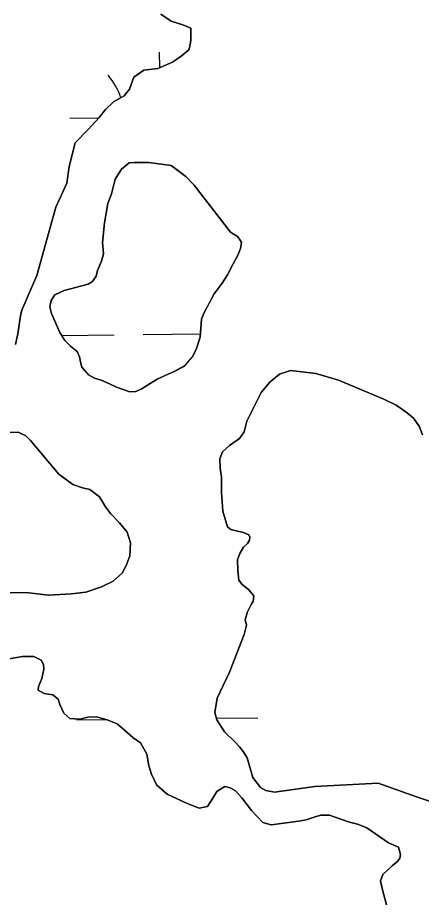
# Model space of a CAD drawing. Extents: x 3694830 to 3732949, y 415201 to 440970.
# Drawn here: x 3703912.5 to 3704135.5, y 433304.8 to 433791.1 of the extents above; entities that cross this region are included whole.
import ezdxf

# ---------------------------------------------------------------- set-up
doc = ezdxf.new("R2010")
doc.units = 0
doc.layers.add('V-TOPO-SHOR', color=7, linetype='Continuous')
doc.layers.add('V-WETL-SWMP', color=7, linetype='Continuous')

msp = doc.modelspace()

# ---------------------------------------------------------------- linework, layer by layer
at = {"layer": 'V-TOPO-SHOR'}
for p, q in [((3703991.72, 433793.03), (3703997.38, 433789.15)), ((3703997.38, 433789.15), (3704003.87, 433787.1)), ((3704003.87, 433787.1), (3704008.12, 433785.25)), ((3704008.12, 433785.25), (3704008.29, 433778.76)), ((3704008.29, 433778.76), (3704007.88, 433776.12)), ((3704007.88, 433776.12), (3704007.05, 433773.29)), ((3704002.78, 433769.86), (3703998.1, 433766.43)), ((3704007.05, 433773.29), (3704002.78, 433769.86)), ((3703998.1, 433766.43), (3703989.97, 433763.02)), ((3703982.26, 433762.03), (3703976.76, 433758.2)), ((3703989.97, 433763.02), (3703982.26, 433762.03)), ((3703976.76, 433758.2), (3703974.3, 433751.52)), ((3703974.3, 433751.52), (3703971.45, 433747.88)), ((3703971.45, 433747.88), (3703965.55, 433744.46)), ((3703961.07, 433740.22), (3703957.6, 433735.97)), ((3703965.55, 433744.46), (3703961.07, 433740.22)), ((3703957.6, 433735.97), (3703951.69, 433729.51)), ((3703951.69, 433729.51), (3703944.36, 433721.83)), ((3703944.36, 433721.83), (3703941.06, 433708.86)), ((3703941.06, 433708.86), (3703939.8, 433699.53)), ((3703939.8, 433699.53), (3703933.66, 433686.38)), ((3703933.66, 433686.38), (3703923.15, 433648.49)), ((3703923.15, 433648.49), (3703914.96, 433629.45)), ((3703914.96, 433629.45), (3703914.13, 433626.21)), ((3703914.13, 433626.21), (3703912.67, 433616.28)), ((3703912.67, 433616.28), (3703911.43, 433610.4)), ((3703897.03, 433561.78), (3703912.85, 433561.92)), ((3703912.85, 433561.92), (3703917.1, 433559.87)), ((3703917.1, 433559.87), (3703919.73, 433557.42)), ((3703919.73, 433557.42), (3703935.27, 433538.7)), ((3703935.27, 433538.7), (3703942.95, 433532.98)), ((3703942.95, 433532.98), (3703948.42, 433531.14)), ((3703948.42, 433531.14), (3703952.47, 433530.31)), ((3703952.47, 433530.31), (3703957.73, 433526.23)), ((3703957.73, 433526.23), (3703961.15, 433520.74)), ((3703961.15, 433520.74), (3703963.78, 433517.07)), ((3703963.78, 433517.07), (3703968.82, 433511.78)), ((3703968.82, 433511.78), (3703973.06, 433506.69)), ((3703973.06, 433506.69), (3703974.86, 433500.8)), ((3703974.86, 433500.8), (3703974.43, 433493.5)), ((3703974.43, 433493.5), (3703972.79, 433489.25)), ((3703972.79, 433489.25), (3703970.53, 433484.19)), ((3703970.53, 433484.19), (3703965.24, 433479.54)), ((3703965.24, 433479.54), (3703958.94, 433476.53)), ((3703918.76, 433473.04), (3703895.43, 433473.35)), ((3703929.51, 433471.78), (3703918.76, 433473.04)), ((3703942.29, 433472.54), (3703929.51, 433471.78)), ((3703950.2, 433473.52), (3703942.29, 433472.54)), ((3703958.94, 433476.53), (3703950.2, 433473.52)), ((3703907.85, 433436.58), (3703915.16, 433437.97)), ((3703915.16, 433437.97), (3703921.45, 433437.94)), ((3703921.45, 433437.94), (3703925.5, 433435.9)), ((3703925.5, 433435.9), (3703926.91, 433433.46)), ((3703926.91, 433433.46), (3703927.1, 433431.02)), ((3703927.1, 433431.02), (3703925.86, 433425.75)), ((3703925.86, 433425.75), (3703924.02, 433421.3)), ((3703924.02, 433421.3), (3703923.81, 433419.27)), ((3703923.81, 433419.27), (3703927.25, 433417.43)), ((3703927.25, 433417.43), (3703931.91, 433416.8)), ((3703931.91, 433416.8), (3703934.94, 433414.35)), ((3703934.94, 433414.35), (3703935.94, 433411.31)), ((3703935.94, 433411.31), (3703938.15, 433406.63)), ((3703938.15, 433406.63), (3703941.39, 433403.58)), ((3703946.86, 433403.35), (3703951.33, 433404.35)), ((3703951.33, 433404.35), (3703956.2, 433404.53)), ((3703956.2, 433404.53), (3703962.07, 433402.88)), ((3703941.39, 433403.58), (3703946.86, 433403.35)), ((3703962.07, 433402.88), (3703967.54, 433400.63)), ((3703967.54, 433400.63), (3703971.58, 433397.16)), ((3703971.58, 433397.16), (3703976.23, 433393.08)), ((3703976.23, 433393.08), (3703980.48, 433390.23)), ((3703980.48, 433390.23), (3703983.9, 433383.92)), ((3703983.9, 433383.92), (3703985.09, 433377.43)), ((3703985.09, 433377.43), (3703986.49, 433372.96)), ((3703986.49, 433372.96), (3703989.31, 433367.06)), ((3703989.31, 433367.06), (3703995.17, 433361.76)), ((3704022.56, 433363.27), (3704027.03, 433366.09)), ((3704027.03, 433366.09), (3704029.87, 433365.27)), ((3704029.87, 433365.27), (3704032.9, 433363.63)), ((3703995.17, 433361.76), (3704005.9, 433356.85)), ((3704020.31, 433359.63), (3704022.56, 433363.27)), ((3704032.9, 433363.63), (3704036.34, 433359.76)), ((3704005.9, 433356.85), (3704012.78, 433354.18)), ((3704017.45, 433354.98), (3704020.31, 433359.63)), ((3704036.34, 433359.76), (3704041.78, 433352.84)), ((3704012.78, 433354.18), (3704017.45, 433354.98)), ((3704041.78, 433352.84), (3704048.04, 433346.12)), ((3704048.04, 433346.12), (3704052.5, 433344.89)), ((3704052.5, 433344.89), (3704067.93, 433346.85)), ((3704067.93, 433346.85), (3704071.99, 433347.65)), ((3704071.99, 433347.65), (3704076.86, 433349.25)), ((3704076.86, 433349.25), (3704079.91, 433350.25)), ((3704079.91, 433350.25), (3704084.78, 433350.23)), ((3704084.78, 433350.23), (3704091.05, 433347.97)), ((3704091.05, 433347.97), (3704095.92, 433346.33)), ((3704095.92, 433346.33), (3704100.17, 433345.3)), ((3704100.17, 433345.3), (3704105.44, 433343.24)), ((3704105.44, 433343.24), (3704117.37, 433334.88)), ((3704117.37, 433334.88), (3704122.84, 433332.62)), ((3704122.84, 433332.62), (3704124.04, 433328.56)), ((3704123.62, 433326.53), (3704122.19, 433324.51)), ((3704124.04, 433328.56), (3704123.62, 433326.53)), ((3704119.55, 433322.49), (3704117.1, 433320.27)), ((3704122.19, 433324.51), (3704119.55, 433322.49)), ((3704114.25, 433317.45), (3704113.02, 433314)), ((3704117.1, 433320.27), (3704114.25, 433317.45)), ((3704113.02, 433314), (3704114.01, 433308.93)), ((3704114.01, 433308.93), (3704116.21, 433300.6))]:
    msp.add_line(p, q, dxfattribs=at)
for points in [[(3704030.19, 433672.58), (3704010.09, 433698.54), (3704005.46, 433703.21), (3703997.41, 433709.31), (3703985.08, 433710.98), (3703977.2, 433711.01), (3703974.17, 433710.82), (3703969.91, 433707.4), (3703966.45, 433701.76), (3703965.01, 433696.1), (3703964.39, 433693.68), (3703962.35, 433688.43), (3703960.48, 433677.73), (3703959.43, 433666.82), (3703960.01, 433660.55), (3703958.78, 433656.52), (3703956.73, 433651.27), (3703955.91, 433648.24), (3703953.88, 433645.22), (3703951.45, 433643.81), (3703938.29, 433640.23), (3703933.03, 433637.83), (3703931, 433634.8), (3703930.38, 433631.17), (3703931.17, 433627.53), (3703935.77, 433617), (3703938.58, 433612.54), (3703941.8, 433609.49), (3703945.43, 433606.45), (3703946.63, 433603.61), (3703947.42, 433599.97), (3703948.02, 433597.95), (3703951.64, 433593.69), (3703955.07, 433591.85), (3703958.7, 433590.62), (3703963.34, 433588.58), (3703967.17, 433586.75), (3703974.44, 433584.29), (3703977.88, 433584.48), (3703980.71, 433585.68), (3703984.36, 433587.89), (3703989.63, 433591.3), (3703992.46, 433592.5), (3703998.95, 433595.51), (3704004.62, 433598.51), (3704008.88, 433603.35), (3704011.12, 433607.58), (3704013.38, 433614.45), (3704014.02, 433624.35), (3704015.66, 433628.18), (3704018.51, 433633.42), (3704021.16, 433638.46), (3704025.43, 433644.31), (3704028.48, 433648.94), (3704031.54, 433654.99), (3704034.18, 433659.83), (3704035.61, 433663.47), (3704036.23, 433666.7), (3704035.03, 433668.72), (3704034.02, 433670.14), (3704030.19, 433672.58)], [(3704136.15, 433560.53), (3704134.35, 433565.2), (3704131.13, 433569.66), (3704126.89, 433573.12), (3704121.64, 433576.79), (3704114.77, 433580.26), (3704089.72, 433590.69), (3704077.18, 433594.39), (3704063.22, 433596.07), (3704057.14, 433594.07), (3704051.85, 433589.64), (3704046.97, 433583.79), (3704039.21, 433568.03), (3704037.57, 433562.16), (3704035.12, 433558.53), (3704029.64, 433554.51), (3704025.78, 433551.08), (3704024.14, 433547.24), (3704024.32, 433541.98), (3704025.11, 433537.11), (3704025.08, 433528.61), (3704025.84, 433518.28), (3704028.44, 433509.57), (3704030.25, 433508.14), (3704033.29, 433507.32), (3704037.33, 433506.49), (3704040.16, 433505.27), (3704040.76, 433503.85), (3704040.55, 433502.23), (3704039.53, 433500.41), (3704037.3, 433498.4), (3704035.26, 433494.96), (3704034.03, 433491.32), (3704034.21, 433485.45), (3704034.79, 433480.19), (3704036.6, 433477.75), (3704040.03, 433474.9), (3704043.05, 433471.45), (3704042.64, 433468.41), (3704041.62, 433467), (3704039.58, 433462.55), (3704038.14, 433458.31), (3704038.94, 433455.27), (3704037.7, 433450.01), (3704029.51, 433429.19), (3704022.77, 433414.85), (3704021.52, 433406.96), (3704022.52, 433402.91), (3704026.74, 433396.21), (3704032.59, 433390.72), (3704035.01, 433388.07), (3704037.02, 433385.43), (3704039.23, 433381.98), (3704042.43, 433371.04), (3704046.66, 433365.55), (3704049.68, 433363.92), (3704054.33, 433362.89), (3704076.62, 433366.03), (3704111.65, 433367.91), (3704132.87, 433360.33), (3704153.29, 433353.56)]]:
    msp.add_lwpolyline(points, dxfattribs=at)
at = {"layer": 'V-WETL-SWMP'}
for p, q in [((3703991, 433763.45), (3703990.9, 433772.09)), ((3703941.33, 433735.49), (3703957.34, 433735.68)), ((3703936.8, 433615.36), (3703965.92, 433615.71)), ((3703981.91, 433615.9), (3704013.49, 433616.27)), ((3703945.3, 433402.84), (3703961.52, 433403.04)), ((3704022.31, 433403.76), (3704045.29, 433404.03))]:
    msp.add_line(p, q, dxfattribs=at)
for points in [[(3703911.43, 433610.4), (3703912.67, 433616.28), (3703914.13, 433626.21), (3703914.96, 433629.45), (3703923.15, 433648.49), (3703933.66, 433686.38), (3703939.8, 433699.53), (3703941.06, 433708.86), (3703944.36, 433721.83), (3703951.69, 433729.51), (3703957.6, 433735.97), (3703961.07, 433740.22), (3703965.55, 433744.46), (3703971.45, 433747.88), (3703974.3, 433751.52), (3703976.76, 433758.2), (3703982.26, 433762.03), (3703989.97, 433763.02), (3703998.1, 433766.43), (3704002.78, 433769.86), (3704007.05, 433773.29), (3704007.88, 433776.12), (3704008.29, 433778.76), (3704008.12, 433785.25), (3704003.87, 433787.1), (3703997.38, 433789.15), (3703991.72, 433793.03)], [(3704153.29, 433353.56), (3704132.87, 433360.33), (3704111.65, 433367.91), (3704076.62, 433366.03), (3704054.33, 433362.89), (3704049.68, 433363.92), (3704046.65, 433365.55), (3704042.43, 433371.04), (3704039.23, 433381.98), (3704037.02, 433385.43), (3704035.01, 433388.07), (3704032.59, 433390.72), (3704026.74, 433396.21), (3704022.52, 433402.91), (3704021.52, 433406.96), (3704022.77, 433414.85), (3704029.51, 433429.19), (3704037.7, 433450.01), (3704038.94, 433455.27), (3704038.14, 433458.31), (3704039.57, 433462.55), (3704041.62, 433467), (3704042.64, 433468.41), (3704043.05, 433471.45), (3704040.03, 433474.9), (3704036.6, 433477.75), (3704034.79, 433480.19), (3704034.21, 433485.45), (3704034.03, 433491.32), (3704035.26, 433494.96), (3704037.3, 433498.4), (3704039.53, 433500.41), (3704040.55, 433502.23), (3704040.76, 433503.85), (3704040.16, 433505.27), (3704037.33, 433506.49), (3704033.29, 433507.32), (3704030.25, 433508.14), (3704028.44, 433509.57), (3704025.84, 433518.28), (3704025.08, 433528.61), (3704025.11, 433537.11), (3704024.32, 433541.98), (3704024.14, 433547.24), (3704025.78, 433551.08), (3704029.64, 433554.5), (3704035.12, 433558.53), (3704037.57, 433562.16), (3704039.21, 433568.03), (3704046.97, 433583.79), (3704051.85, 433589.64), (3704057.14, 433594.07), (3704063.22, 433596.07), (3704077.18, 433594.39), (3704089.72, 433590.69), (3704114.77, 433580.26), (3704121.64, 433576.79), (3704126.89, 433573.12), (3704131.13, 433569.66), (3704134.35, 433565.2), (3704136.15, 433560.53)], [(3703895.43, 433473.35), (3703918.76, 433473.04), (3703929.51, 433471.78), (3703942.29, 433472.54), (3703950.2, 433473.52), (3703958.94, 433476.53), (3703965.24, 433479.54), (3703970.53, 433484.19), (3703972.79, 433489.25), (3703974.43, 433493.5), (3703974.86, 433500.8), (3703973.06, 433506.69), (3703968.82, 433511.78), (3703963.78, 433517.07), (3703961.15, 433520.74), (3703957.73, 433526.23), (3703952.47, 433530.31), (3703948.42, 433531.14), (3703942.95, 433532.98), (3703935.27, 433538.7), (3703919.73, 433557.42), (3703917.1, 433559.87), (3703912.85, 433561.92), (3703897.03, 433561.78)], [(3704116.21, 433300.6), (3704114.01, 433308.93), (3704113.02, 433314), (3704114.25, 433317.45), (3704117.1, 433320.27), (3704119.55, 433322.49), (3704122.19, 433324.51), (3704123.62, 433326.53), (3704124.04, 433328.56), (3704122.84, 433332.62), (3704117.37, 433334.88), (3704105.44, 433343.24), (3704100.17, 433345.3), (3704095.92, 433346.33), (3704091.05, 433347.97), (3704084.78, 433350.23), (3704079.91, 433350.25), (3704076.86, 433349.25), (3704071.99, 433347.65), (3704067.93, 433346.85), (3704052.5, 433344.89), (3704048.04, 433346.12), (3704041.78, 433352.84), (3704036.34, 433359.76), (3704032.9, 433363.63), (3704029.87, 433365.27), (3704027.03, 433366.09), (3704022.56, 433363.27), (3704020.31, 433359.63), (3704017.45, 433354.98), (3704012.78, 433354.18), (3704005.9, 433356.85), (3703995.17, 433361.76), (3703989.31, 433367.06), (3703986.49, 433372.96), (3703985.09, 433377.43), (3703983.9, 433383.92), (3703980.48, 433390.23), (3703976.23, 433393.08), (3703971.58, 433397.16), (3703967.54, 433400.63), (3703962.07, 433402.88), (3703956.2, 433404.53), (3703951.33, 433404.35), (3703946.86, 433403.35), (3703941.39, 433403.58), (3703938.15, 433406.63), (3703935.94, 433411.31), (3703934.94, 433414.35), (3703931.91, 433416.8), (3703927.25, 433417.43), (3703923.81, 433419.27), (3703924.02, 433421.3), (3703925.86, 433425.75), (3703927.1, 433431.02), (3703926.91, 433433.46), (3703925.5, 433435.9), (3703921.45, 433437.94), (3703915.16, 433437.97), (3703907.85, 433436.58)]]:
    msp.add_lwpolyline(points, dxfattribs=at)
msp.add_lwpolyline([(3704030.19, 433672.58), (3704034.02, 433670.14), (3704035.03, 433668.72), (3704036.23, 433666.7), (3704035.61, 433663.47), (3704034.18, 433659.83), (3704031.53, 433654.99), (3704028.48, 433648.94), (3704025.43, 433644.31), (3704021.16, 433638.46), (3704015.66, 433628.18), (3704014.02, 433624.35), (3704013.37, 433614.45), (3704011.12, 433607.58), (3704008.88, 433603.35), (3704004.62, 433598.52), (3703998.94, 433595.51), (3703992.46, 433592.5), (3703989.63, 433591.3), (3703984.36, 433587.89), (3703980.71, 433585.68), (3703977.88, 433584.48), (3703974.44, 433584.29), (3703967.17, 433586.75), (3703963.34, 433588.58), (3703958.7, 433590.62), (3703955.07, 433591.85), (3703951.64, 433593.69), (3703948.02, 433597.95), (3703947.42, 433599.97), (3703946.63, 433603.61), (3703945.43, 433606.45), (3703941.8, 433609.49), (3703938.58, 433612.54), (3703935.77, 433617), (3703931.17, 433627.53), (3703930.38, 433631.17), (3703931, 433634.8), (3703933.03, 433637.83), (3703938.3, 433640.23), (3703951.45, 433643.81), (3703953.88, 433645.22), (3703955.91, 433648.24), (3703956.73, 433651.27), (3703958.78, 433656.52), (3703960.01, 433660.55), (3703959.43, 433666.82), (3703960.48, 433677.73), (3703962.35, 433688.43), (3703964.39, 433693.68), (3703966.45, 433701.76), (3703969.91, 433707.4), (3703974.17, 433710.82), (3703977.2, 433711.01), (3703985.08, 433710.98), (3703997.41, 433709.31), (3704005.46, 433703.21), (3704010.09, 433698.54)], close=True, dxfattribs=at)
msp.add_arc((3703936.08, 433735.91), 35.25, 18.0183, 41.4552, dxfattribs=at)

doc.saveas('drawing.dxf')
